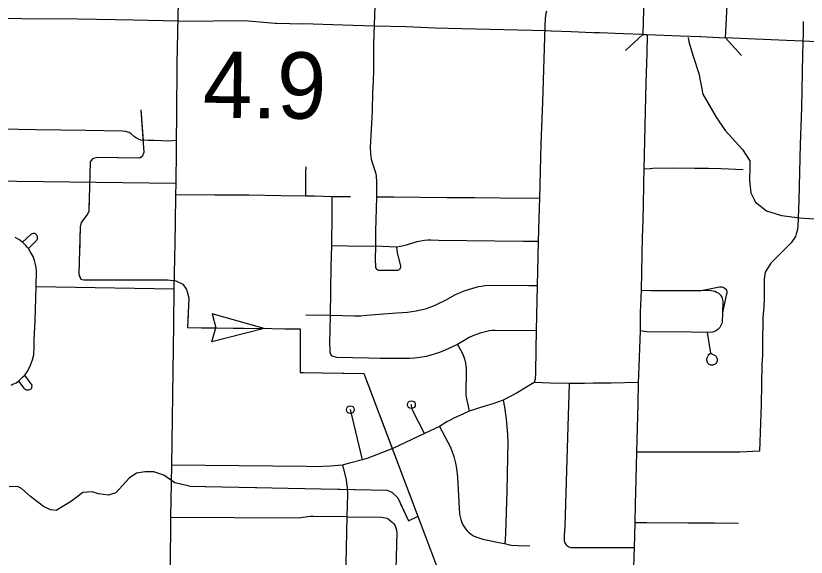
# Model space of a CAD drawing. Extents: x -19 to 366, y -4 to 359.
# Drawn here: x 151.042 to 151.994, y 185.262 to 185.914 of the extents above; entities that cross this region are included whole.
import ezdxf

# ---------------------------------------------------------------- set-up
doc = ezdxf.new("R2010")
doc.units = 0
for name, color, linetype in [('R_Contour Annot', 7, 'Continuous'), ('R_Striping', 7, 'Continuous'), ('R_Temp Easement', 7, 'Continuous'), ('R_Vert Alg', 7, 'Continuous'), ('Sheet Fence', 7, 'Continuous'), ('T_Detection Zones', 7, 'Continuous'), ('T_Vehicle Path Lt Minor', 7, 'Continuous')]:
    doc.layers.add(name, color=color, linetype=linetype)

msp = doc.modelspace()

# ---------------------------------------------------------------- linework, layer by layer
at = {"layer": 'R_Contour Annot'}
for p, q in [((151.79848, 185.9387), (151.79709, 185.89138)), ((151.89706, 185.88721), (151.89934, 185.9345)), ((151.35555, 185.90461), (151.35402, 185.90469)), ((151.38819, 185.90392), (151.35555, 185.90461)), ((151.43568, 185.90238), (151.38791, 185.90393)), ((151.47367, 185.90125), (151.43575, 185.90238)), ((151.68696, 185.89538), (151.68044, 185.89561)), ((151.80256, 185.89121), (151.8024, 185.89122)), ((151.86658, 185.88868), (151.86651, 185.88869)), ((152.115, 185.87801), (151.98944, 185.8831))]:
    msp.add_line(p, q, dxfattribs=at)
for points in [[(151.23679, 185.90737), (151.18324, 185.90867), (151.11669, 185.90992), (151.04886, 185.91026), (151.01935, 185.91056)], [(151.35402, 185.90469), (151.32149, 185.90749), (151.29303, 185.90759), (151.26682, 185.90713), (151.23718, 185.90737)], [(151.52977, 185.89968), (151.51197, 185.90036), (151.47382, 185.90125)], [(151.57909, 185.89819), (151.54686, 185.89904), (151.52977, 185.89968)], [(151.68065, 185.89561), (151.62957, 185.89701), (151.57916, 185.89819)], [(151.73703, 185.89335), (151.71083, 185.89455), (151.68699, 185.89538)], [(151.79709, 185.89138), (151.77368, 185.89206), (151.74519, 185.8932), (151.73767, 185.89333)], [(151.79709, 185.89138), (151.80256, 185.89121)], [(151.8024, 185.89122), (151.84236, 185.88978), (151.86658, 185.88868)], [(151.86651, 185.88869), (151.89706, 185.88721)], [(151.98939, 185.8831), (151.92378, 185.88592), (151.89706, 185.88721)]]:
    msp.add_lwpolyline(points, dxfattribs=at)
at = {"layer": 'R_Striping'}
for points in [[(151.23736, 185.93104), (151.23557, 185.85622), (151.2353, 185.79379)], [(151.47437, 185.92492), (151.47286, 185.88052), (151.4725, 185.84639), (151.47215, 185.83681), (151.47178, 185.82633), (151.47165, 185.82261), (151.47112, 185.79839), (151.46937, 185.76961), (151.46873, 185.75535), (151.46895, 185.74805), (151.46937, 185.74423), (151.46987, 185.7412), (151.47062, 185.73831), (151.4745, 185.72629), (151.47547, 185.72331), (151.47589, 185.72111), (151.47635, 185.71348), (151.47635, 185.69543)], [(151.6813, 185.91927), (151.68017, 185.91647), (151.67961, 185.91082), (151.67912, 185.90104), (151.67639, 185.80996), (151.67441, 185.75957), (151.67255, 185.69424)], [(151.9904, 185.90675), (151.99056, 185.89444), (151.98979, 185.86714), (151.98826, 185.80312), (151.98684, 185.75883), (151.98505, 185.69193), (151.98399, 185.65994), (151.98322, 185.65482), (151.98217, 185.65108), (151.9811, 185.64804), (151.976, 185.64024), (151.9637, 185.628)], [(151.80264, 185.88998), (151.80211, 185.86895), (151.80103, 185.83316), (151.79847, 185.72927)], [(151.2353, 185.79379), (151.23495, 185.76353)], [(151.23495, 185.76353), (151.22635, 185.76286), (151.208, 185.76344), (151.20102, 185.76342), (151.19233, 185.76414), (151.18965, 185.76505), (151.1857, 185.76721), (151.18451, 185.76808), (151.18055, 185.77162), (151.17827, 185.77316), (151.17679, 185.77379), (151.17409, 185.77459), (151.17031, 185.77499), (151.126, 185.77584), (151.06582, 185.77654), (150.97978, 185.77801)], [(151.23495, 185.76353), (151.23485, 185.75181)], [(151.23485, 185.75181), (151.23446, 185.71187)], [(151.39104, 185.73189), (151.39087, 185.7259), (151.39089, 185.6966)], [(151.91833, 185.72846), (151.89156, 185.72969), (151.87637, 185.72975), (151.85964, 185.73003), (151.8334, 185.73027), (151.80949, 185.72982), (151.80611, 185.72955)], [(151.79847, 185.72927), (151.79813, 185.7128)], [(151.80611, 185.72955), (151.79847, 185.72927)], [(151.23446, 185.71187), (150.97864, 185.71486)], [(151.23446, 185.71187), (151.23414, 185.69802)], [(151.79813, 185.7128), (151.79749, 185.68367)], [(151.23414, 185.69802), (151.23369, 185.66465)], [(151.39089, 185.6966), (151.36137, 185.69692), (151.32249, 185.69761), (151.28161, 185.6977), (151.23414, 185.69802)], [(151.42242, 185.69569), (151.40143, 185.69662), (151.39089, 185.6966)], [(151.42242, 185.69569), (151.42247, 185.67547), (151.42209, 185.63673)], [(151.44476, 185.69593), (151.42242, 185.69569)], [(151.47635, 185.69543), (151.47516, 185.65447), (151.47527, 185.63634)], [(151.67255, 185.69424), (151.65544, 185.6939), (151.59483, 185.69472), (151.56108, 185.69473), (151.49717, 185.6954), (151.47635, 185.69543)], [(151.67255, 185.69424), (151.67177, 185.67042), (151.6712, 185.642)], [(151.79749, 185.68367), (151.7968, 185.65506)], [(151.23369, 185.66465), (151.23339, 185.64066), (151.2322, 185.5845)], [(151.7968, 185.65506), (151.79664, 185.64849), (151.79516, 185.58325)], [(151.04976, 185.64118), (151.0453, 185.6444), (151.0409, 185.64676)], [(151.0568, 185.63356), (151.06646, 185.64323), (151.0671, 185.64403), (151.06757, 185.64494), (151.06785, 185.64592), (151.06789, 185.64695), (151.06774, 185.64796), (151.06741, 185.64892), (151.06686, 185.64978), (151.06615, 185.65052), (151.0653, 185.65109), (151.06435, 185.65148), (151.06335, 185.65167), (151.06233, 185.65164), (151.06132, 185.6514), (151.06041, 185.65097), (151.05959, 185.65035), (151.04976, 185.64118)], [(151.0568, 185.63356), (151.05538, 185.63512), (151.05373, 185.63734), (151.05185, 185.63936), (151.04976, 185.64118)], [(151.42209, 185.63673), (151.42129, 185.61208), (151.42048, 185.55282)], [(151.47527, 185.63634), (151.46218, 185.63609), (151.4415, 185.6362), (151.42209, 185.63673)], [(151.47527, 185.63634), (151.4747, 185.62056), (151.4749, 185.61146), (151.47522, 185.61047), (151.47569, 185.60955), (151.47633, 185.60873), (151.47711, 185.60806), (151.47783, 185.60763)], [(151.50046, 185.63501), (151.47527, 185.63634)], [(151.50046, 185.63501), (151.50104, 185.62829), (151.50502, 185.61262), (151.50516, 185.61162), (151.50508, 185.61062), (151.50475, 185.60966), (151.50423, 185.6088), (151.50354, 185.60808), (151.50268, 185.60754), (151.50174, 185.6072), (151.50073, 185.60708), (151.48036, 185.60701), (151.47915, 185.60714), (151.47783, 185.60763)], [(151.6712, 185.642), (151.65358, 185.64204), (151.61889, 185.64246), (151.55093, 185.64302), (151.54185, 185.64344), (151.53803, 185.64346), (151.53423, 185.64317), (151.5249, 185.64143), (151.51211, 185.63762), (151.50576, 185.63595), (151.50046, 185.63501)], [(151.6712, 185.642), (151.66986, 185.58853)], [(151.066, 185.58722), (151.06646, 185.60684), (151.06608, 185.61077), (151.06551, 185.61424), (151.06422, 185.61919), (151.06235, 185.62384), (151.05949, 185.62931), (151.0568, 185.63356)], [(151.9637, 185.628), (151.95142, 185.61577), (151.94466, 185.60497), (151.94352, 185.59646), (151.94333, 185.57321)], [(151.05248, 185.48102), (151.05518, 185.48483), (151.05714, 185.48844), (151.05925, 185.49297), (151.0616, 185.49931), (151.06314, 185.50553), (151.06389, 185.51524), (151.06389, 185.52334), (151.06488, 185.5463), (151.066, 185.58722)], [(151.2322, 185.5845), (151.066, 185.58722)], [(151.66986, 185.58853), (151.66001, 185.58844), (151.62366, 185.58893), (151.60696, 185.58845), (151.60283, 185.58793), (151.59873, 185.58719), (151.59469, 185.58621), (151.59072, 185.58501), (151.58681, 185.58358), (151.58277, 185.5824), (151.57881, 185.58101), (151.57492, 185.57942), (151.57114, 185.57763), (151.55895, 185.57108), (151.54819, 185.56567), (151.54377, 185.56377), (151.5393, 185.56204), (151.53475, 185.5605), (151.52951, 185.55915), (151.52419, 185.55805), (151.51887, 185.55721), (151.51346, 185.55661), (151.50096, 185.55577), (151.4796, 185.55401), (151.46477, 185.55267), (151.45718, 185.55222), (151.44958, 185.55206), (151.42048, 185.55282)], [(151.66986, 185.58853), (151.6685, 185.53475)], [(151.86761, 185.58295), (151.88967, 185.58737), (151.89114, 185.58745), (151.89261, 185.58729), (151.89402, 185.58687), (151.89534, 185.58621), (151.89653, 185.58534), (151.89731, 185.5844), (151.89794, 185.58334), (151.89833, 185.58218), (151.89853, 185.58096), (151.8985, 185.57973), (151.89825, 185.57853), (151.89778, 185.57739), (151.89317, 185.55596)], [(151.2322, 185.5845), (151.23148, 185.54181)], [(151.79516, 185.58325), (151.7942, 185.55674), (151.79389, 185.5344)], [(151.79516, 185.58325), (151.80746, 185.58299), (151.86761, 185.58295)], [(151.86761, 185.58295), (151.87783, 185.58325), (151.87997, 185.5831), (151.88207, 185.58269), (151.8841, 185.58204), (151.88602, 185.58115), (151.88785, 185.58004), (151.88953, 185.57872), (151.89063, 185.57756), (151.89157, 185.57628), (151.89234, 185.57489), (151.89295, 185.57341), (151.89338, 185.57187), (151.89361, 185.5703), (151.89317, 185.55596)], [(151.94333, 185.57321), (151.94309, 185.56325), (151.94206, 185.55015), (151.94198, 185.54097), (151.94133, 185.52752), (151.94128, 185.50567)], [(151.42048, 185.55282), (151.39112, 185.55316)], [(151.42048, 185.55282), (151.42015, 185.53526), (151.41966, 185.51981), (151.4199, 185.5112), (151.42018, 185.50877), (151.42045, 185.50754), (151.42099, 185.50613), (151.42157, 185.50519), (151.42232, 185.50444), (151.42319, 185.50404)], [(151.89317, 185.55596), (151.89269, 185.54495), (151.89232, 185.5432), (151.89173, 185.54152), (151.89092, 185.53992), (151.88995, 185.53843), (151.8888, 185.53706), (151.88749, 185.53585), (151.88605, 185.5348), (151.88449, 185.53394), (151.88286, 185.53327), (151.88112, 185.53281), (151.87492, 185.53246)], [(151.23148, 185.54181), (151.22919, 185.37279)], [(151.6685, 185.53475), (151.65475, 185.53454), (151.61912, 185.53479), (151.61581, 185.53463), (151.61251, 185.53427), (151.60926, 185.5337), (151.60141, 185.53166), (151.59686, 185.53016), (151.59239, 185.52841), (151.58804, 185.52644), (151.57387, 185.51808)], [(151.6685, 185.53475), (151.66811, 185.51289), (151.66796, 185.48323), (151.6676, 185.47604), (151.66634, 185.47222)], [(151.79389, 185.5344), (151.79209, 185.48141)], [(151.87492, 185.53246), (151.85564, 185.53276), (151.80215, 185.53304), (151.79389, 185.5344)], [(151.87492, 185.53246), (151.87865, 185.50767)], [(151.57387, 185.51808), (151.55909, 185.5109), (151.55232, 185.5084), (151.54707, 185.50665), (151.54169, 185.50501), (151.53626, 185.50367), (151.52851, 185.5023), (151.5221, 185.50143), (151.51583, 185.50106), (151.48774, 185.50109), (151.48059, 185.50119), (151.46699, 185.50139), (151.42864, 185.50228), (151.42429, 185.50352), (151.42319, 185.50404)], [(151.57387, 185.51808), (151.57898, 185.50855), (151.58065, 185.50491), (151.58217, 185.50086), (151.58352, 185.49541), (151.58394, 185.4924), (151.58424, 185.48859), (151.58444, 185.48218), (151.5839, 185.46272), (151.58405, 185.45694), (151.58439, 185.45431), (151.5863, 185.44513), (151.58811, 185.4377)], [(151.87865, 185.50767), (151.88449, 185.50486), (151.8855, 185.50338), (151.88624, 185.50176), (151.88674, 185.50004), (151.88693, 185.49827), (151.88661, 185.49712), (151.8861, 185.49606), (151.88539, 185.4951), (151.88452, 185.4943), (151.88352, 185.49367), (151.88251, 185.49326), (151.88148, 185.49304), (151.88039, 185.493), (151.87932, 185.49316), (151.87829, 185.4935), (151.87735, 185.49403), (151.87571, 185.49558), (151.87509, 185.49659), (151.87466, 185.4977), (151.87443, 185.49886), (151.87445, 185.50005), (151.87482, 185.5018), (151.87543, 185.50347), (151.87629, 185.50502), (151.87738, 185.50644), (151.87865, 185.50767)], [(151.94128, 185.50567), (151.94054, 185.4939), (151.9398, 185.44576)], [(151.03586, 185.4689), (151.038, 185.47017), (151.04202, 185.4719), (151.04467, 185.47358)], [(151.04467, 185.47358), (151.05015, 185.47899), (151.05248, 185.48102)], [(151.04467, 185.47358), (151.05145, 185.46539), (151.05248, 185.46434), (151.0533, 185.46379), (151.05419, 185.4634), (151.05711, 185.46328), (151.05866, 185.46372), (151.06024, 185.46471), (151.06076, 185.46545), (151.06104, 185.46628), (151.06115, 185.46896), (151.05771, 185.47394), (151.05248, 185.48102)], [(151.79209, 185.48141), (151.79177, 185.47213)], [(151.66634, 185.47222), (151.66444, 185.47085), (151.64591, 185.45955), (151.6289, 185.45087)], [(151.70863, 185.47102), (151.6857, 185.47137), (151.66634, 185.47222)], [(151.70863, 185.47102), (151.70681, 185.41935), (151.70537, 185.36602), (151.70322, 185.29918), (151.70257, 185.28757), (151.70261, 185.28152), (151.70289, 185.28022), (151.70333, 185.27897), (151.70396, 185.2778), (151.70475, 185.27674)], [(151.79177, 185.47213), (151.75895, 185.47116), (151.73721, 185.47128), (151.72703, 185.47108), (151.70863, 185.47102)], [(151.79177, 185.47213), (151.79142, 185.44656), (151.78954, 185.38842)], [(151.53427, 185.41081), (151.51977, 185.43877), (151.51911, 185.44053), (151.51835, 185.44368), (151.51834, 185.44551)], [(151.6289, 185.45087), (151.61533, 185.44621), (151.60668, 185.44374), (151.58811, 185.4377)], [(151.6289, 185.45087), (151.63042, 185.44264), (151.63242, 185.42811), (151.63401, 185.40964), (151.63448, 185.39949), (151.63433, 185.38231), (151.63339, 185.34089), (151.63189, 185.29117), (151.6314, 185.28241), (151.63121, 185.28083), (151.63046, 185.27822)], [(151.9398, 185.44576), (151.93795, 185.38943)], [(151.45944, 185.37897), (151.4473, 185.42957), (151.44477, 185.43949)], [(151.58811, 185.4377), (151.5805, 185.43406), (151.57012, 185.42945), (151.56337, 185.42609), (151.56107, 185.4249), (151.55237, 185.41935)], [(151.55237, 185.41935), (151.53427, 185.41081)], [(151.55237, 185.41935), (151.56544, 185.39431), (151.56945, 185.38292), (151.57157, 185.37512), (151.57289, 185.36851), (151.57395, 185.35833), (151.57638, 185.31349), (151.57692, 185.31022), (151.5778, 185.30717), (151.57913, 185.30359), (151.58052, 185.30078), (151.5836, 185.296), (151.58552, 185.29364), (151.58711, 185.29201), (151.58881, 185.29054), (151.5907, 185.28917), (151.59337, 185.28754), (151.596, 185.28618), (151.59947, 185.2849), (151.60429, 185.28365), (151.62372, 185.27931), (151.63046, 185.27822)], [(151.53427, 185.41081), (151.49593, 185.3927), (151.46587, 185.3809), (151.45944, 185.37897)], [(151.78954, 185.38842), (151.78889, 185.35522), (151.78784, 185.32555), (151.78749, 185.3032)], [(151.93795, 185.38943), (151.91412, 185.38809), (151.8811, 185.38811), (151.8442, 185.3884), (151.78954, 185.38842)], [(151.45944, 185.37897), (151.4437, 185.37482), (151.43776, 185.37359), (151.43528, 185.37279)], [(151.22919, 185.37279), (151.22821, 185.30946)], [(151.43528, 185.37279), (151.42083, 185.37133), (151.41175, 185.37083), (151.40571, 185.37073), (151.39178, 185.37107), (151.22919, 185.37279)], [(151.43528, 185.37279), (151.43962, 185.35513), (151.44031, 185.35087), (151.44087, 185.34588), (151.44118, 185.3379), (151.44051, 185.31027)], [(151.44051, 185.31027), (151.40034, 185.31095), (151.39699, 185.3108), (151.39366, 185.31045), (151.38248, 185.30892), (151.22821, 185.30946)], [(151.22821, 185.30946), (151.2277, 185.24903)], [(151.44051, 185.31027), (151.4393, 185.25395), (151.43677, 185.18645)], [(151.44051, 185.31027), (151.48234, 185.30989), (151.48691, 185.3091)], [(151.48691, 185.3091), (151.48889, 185.30862), (151.49034, 185.30779), (151.49526, 185.30389), (151.49707, 185.30204), (151.49876, 185.29935), (151.49973, 185.29702), (151.50028, 185.29437), (151.50072, 185.29101), (151.49871, 185.21848), (151.49822, 185.19463)], [(151.78749, 185.3032), (151.78667, 185.27345)], [(151.91262, 185.30247), (151.88361, 185.30272), (151.85133, 185.30267), (151.80198, 185.30322), (151.78749, 185.3032)], [(151.63046, 185.27822), (151.63655, 185.2765), (151.639, 185.27615), (151.64718, 185.27576), (151.66101, 185.27555)], [(151.70475, 185.27674), (151.7057, 185.2758), (151.70676, 185.275), (151.70792, 185.27436), (151.70916, 185.2739), (151.71045, 185.27362), (151.71178, 185.27352), (151.78667, 185.27345)], [(151.78667, 185.27345), (151.78601, 185.25014), (151.78544, 185.21878)]]:
    msp.add_lwpolyline(points, dxfattribs=at)
for centre in [(151.44477, 185.43949), (151.51834, 185.44551)]:
    msp.add_circle(centre, 0.00473, dxfattribs=at)
at = {"layer": 'R_Temp Easement'}
for points in [[(151.8517, 185.88783), (151.85264, 185.88256), (151.85829, 185.86385), (151.86482, 185.84426), (151.8696, 185.81945), (151.8857, 185.7916), (151.89657, 185.77549), (151.91745, 185.75286), (151.92615, 185.73893), (151.92615, 185.73197), (151.92572, 185.71499), (151.92746, 185.70063), (151.93311, 185.68931), (151.94616, 185.67887), (151.96443, 185.67321), (151.98662, 185.6706), (152.00358, 185.66929)], [(151.25082, 185.34713), (151.23337, 185.35141), (151.21989, 185.36046), (151.20794, 185.36458), (151.19714, 185.36472), (151.1871, 185.36277), (151.17841, 185.35703), (151.16218, 185.33929), (151.15347, 185.3364), (151.14115, 185.33805), (151.13357, 185.34029), (151.12239, 185.33948), (151.1086, 185.32935), (151.09007, 185.31806), (151.08325, 185.3186), (151.0749, 185.32273), (151.05913, 185.33481), (151.04849, 185.34463), (151.04355, 185.3467), (151.0337, 185.34646)]]:
    msp.add_lwpolyline(points, dxfattribs=at)
at = {"layer": 'R_Vert Alg'}
for points in [[(151.79709, 185.89138), (151.77642, 185.87189)], [(151.91615, 185.86618), (151.89706, 185.88721)]]:
    msp.add_lwpolyline(points, dxfattribs=at)
at = {"layer": 'Sheet Fence'}
for points in [[(154.11585, 1.87092), (153.9063, 10.48743), (153.69602, 19.10409), (153.48501, 27.72087), (153.27327, 36.3378), (153.0608, 44.95486), (152.84759, 53.57206), (152.63366, 62.1894), (152.419, 70.80688), (152.20362, 79.42449), (151.98751, 88.04225), (151.77068, 96.66014), (151.55312, 105.27817), (151.33484, 113.89634), (151.11584, 122.51465), (150.89612, 131.13311), (150.67568, 139.7517), (150.45452, 148.37043), (150.23264, 156.98931), (150.01005, 165.60832), (149.78674, 174.22748), (149.56272, 182.84677), (149.33799, 191.46621), (149.11254, 200.0858), (148.88638, 208.70552), (148.65952, 217.32539), (148.43194, 225.9454), (148.20366, 234.56555), (147.97466, 243.18584), (147.74497, 251.80628), (147.51457, 260.42687), (147.28346, 269.04759), (147.05165, 277.66846), (146.81914, 286.28948), (146.58593, 294.91064), (146.35202, 303.53194), (146.11742, 312.15339), (145.88211, 320.77499), (145.64611, 329.39673), (145.40941, 338.01861), (145.17202, 346.64065)], [(0, 180.89994), (7.12284, 180.90436), (14.24566, 180.9176), (21.36847, 180.93968), (28.49124, 180.97058), (35.61397, 181.01031), (42.73664, 181.05888), (49.85925, 181.11627), (56.98178, 181.18249), (64.10422, 181.25754), (71.22656, 181.34142), (78.3488, 181.43413), (85.47091, 181.53567), (92.5929, 181.64603), (99.71474, 181.76523), (106.83643, 181.89325), (113.95795, 182.0301), (121.0793, 182.17578), (128.20046, 182.33029), (135.32143, 182.49362), (142.44218, 182.66579), (149.56272, 182.84677), (156.68303, 183.03659), (163.8031, 183.23523), (170.92291, 183.4427), (178.04247, 183.65899), (185.16175, 183.88411), (192.28074, 184.11805), (199.39944, 184.36082), (206.51784, 184.61242), (213.63591, 184.87283), (220.75366, 185.14207), (227.87107, 185.42014), (234.98813, 185.70702), (242.10483, 186.00273), (249.22115, 186.30726), (256.33709, 186.62061), (263.45264, 186.94279), (270.56779, 187.27378), (277.68251, 187.61359), (284.79682, 187.96222), (291.91068, 188.31967), (299.02409, 188.68594), (306.13705, 189.06103), (313.24954, 189.44494), (320.36154, 189.83766), (327.47305, 190.23919), (334.58406, 190.64954), (341.69455, 191.06871)]]:
    msp.add_spline(points, degree=3, dxfattribs=at)
at = {"layer": 'T_Detection Zones'}
for p, q in [((151.3409, 185.53723), (151.27832, 185.5548)), ((151.27832, 185.5548), (151.2826, 185.53804)), ((151.27792, 185.52116), (151.2826, 185.53782)), ((151.3409, 185.53723), (151.27792, 185.52116))]:
    msp.add_line(p, q, dxfattribs=at)
for points in [[(151.19235, 185.80067), (151.19595, 185.74904), (151.19369, 185.74428), (151.19048, 185.74237), (151.13913, 185.74326), (151.13383, 185.74172), (151.1312, 185.73791), (151.1297, 185.67847), (151.1282, 185.67485), (151.12047, 185.66475), (151.11916, 185.65962), (151.11747, 185.60245), (151.11996, 185.59677), (151.12375, 185.59584), (151.22435, 185.59594), (151.23458, 185.59466), (151.24293, 185.59052), (151.2475, 185.58428), (151.25, 185.57404), (151.24861, 185.53833), (151.38427, 185.53671), (151.38427, 185.48411), (151.46119, 185.48315), (151.54803, 185.25266)], [(151.19235, 185.80067), (151.19496, 185.76326)], [(151.18874, 185.7424), (151.13913, 185.74326), (151.13383, 185.74172), (151.1312, 185.73791), (151.13081, 185.72268)], [(151.13019, 185.69769), (151.1297, 185.67847), (151.1282, 185.67485), (151.12047, 185.66475), (151.11916, 185.65962), (151.11816, 185.6258)], [(151.11813, 185.60094), (151.11996, 185.59677), (151.12375, 185.59584), (151.19029, 185.5959)], [(151.21529, 185.59593), (151.22435, 185.59594), (151.23458, 185.59466), (151.24293, 185.59052), (151.2475, 185.58428), (151.25, 185.57404), (151.24891, 185.54603)], [(151.2659, 185.53812), (151.3409, 185.53723)], [(151.3659, 185.53693), (151.38427, 185.53671), (151.38427, 185.51758)], [(151.38427, 185.51758), (151.38427, 185.48411), (151.3883, 185.48406)], [(151.41329, 185.48375), (151.46119, 185.48315), (151.47074, 185.45779)], [(151.47956, 185.43439), (151.506, 185.36421)], [(151.25082, 185.34713), (151.48916, 185.34258), (151.49467, 185.34013), (151.50189, 185.33333), (151.51468, 185.30548), (151.52565, 185.31066)], [(151.25082, 185.34713), (151.28831, 185.34641)], [(151.3133, 185.34593), (151.38829, 185.3445)], [(151.41329, 185.34402), (151.48827, 185.34259)], [(151.51482, 185.34082), (151.54126, 185.27063)], [(151.5053, 185.32591), (151.51468, 185.30548), (151.52565, 185.31066)]]:
    msp.add_lwpolyline(points, dxfattribs=at)

# ---------------------------------------------------------------- texts
at = {"layer": 'T_Vehicle Path Lt Minor'}
msp.add_text('4.9', height=0.08, rotation=359.42899, dxfattribs=at).set_placement((151.26674, 185.79103))

doc.saveas('drawing.dxf')
